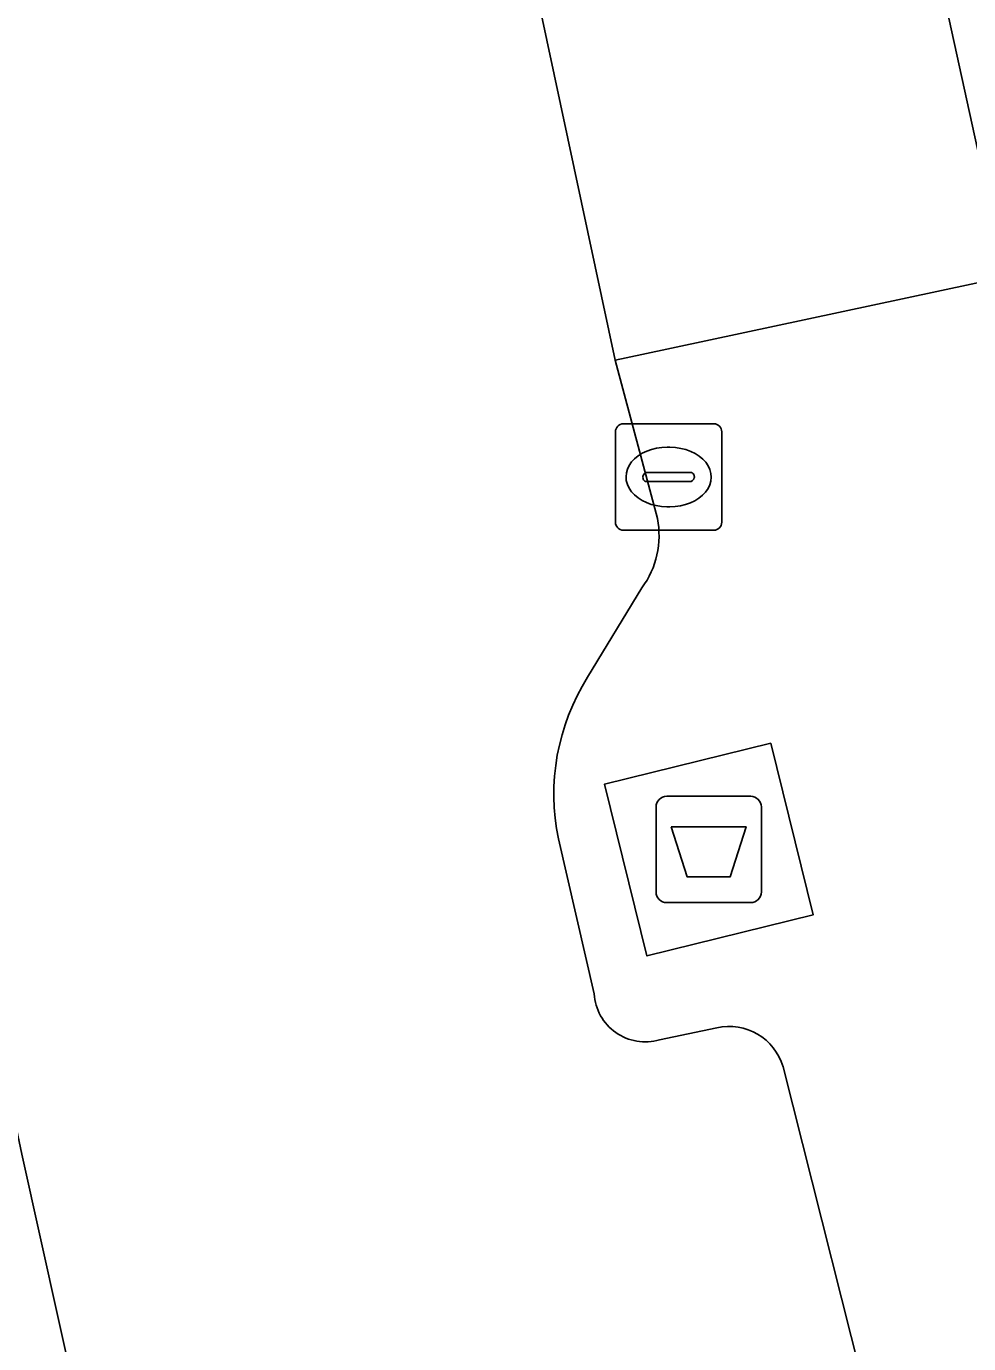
# Model space of a CAD drawing. Extents: x 160030 to 160839, y 385325 to 386450.
# Drawn here: x 160571.3 to 160580.16, y 386279.02 to 386291.41 of the extents above; entities that cross this region are included whole.
import ezdxf

# ---------------------------------------------------------------- set-up
doc = ezdxf.new("R2010")
doc.units = 0
for name, color, linetype in [('IMGEO_Afval_apart_plaats', 7, 'Continuous'), ('IMGEO_Kolk', 7, 'Continuous'), ('IMGEO_Parkeervlak_open', 7, 'Continuous'), ('IMGEO_Rijbaan_lokaal_open', 7, 'Continuous'), ('IMGEO_Voetpad_gesloten', 7, 'Continuous'), ('IMGEO_Voetpad_open', 7, 'Continuous')]:
    doc.layers.add(name, color=color, linetype=linetype)

msp = doc.modelspace()

# ---------------------------------------------------------------- linework, layer by layer
at = {"layer": 'IMGEO_Afval_apart_plaats'}
for p, q in [((160577.32, 386284.169), (160578.11, 386284.169)), ((160578.11, 386284.169), (160577.32, 386284.169)), ((160577.22, 386283.269), (160577.22, 386284.069)), ((160577.22, 386284.069), (160577.22, 386283.269)), ((160578.21, 386284.069), (160578.21, 386283.269)), ((160578.21, 386283.269), (160578.21, 386284.069)), ((160578.11, 386283.169), (160577.32, 386283.169)), ((160577.32, 386283.169), (160578.11, 386283.169))]:
    msp.add_line(p, q, dxfattribs=at)
msp.add_lwpolyline([(160577.363, 386283.883), (160578.067, 386283.883), (160577.918, 386283.413), (160577.512, 386283.413), (160577.363, 386283.883)], dxfattribs=at)
for centre, start, end in [((160577.32, 386284.069), 90, 180), ((160577.32, 386284.069), 90, 180), ((160578.11, 386284.069), 0, 90), ((160578.11, 386284.069), 360, 90), ((160577.32, 386283.269), 180, 270), ((160577.32, 386283.269), 180, 270), ((160578.11, 386283.269), 270, 0), ((160578.11, 386283.269), 270, 0)]:
    msp.add_arc(centre, 0.1, start, end, dxfattribs=at)
at = {"layer": 'IMGEO_Kolk'}
for p, q in [((160576.912, 386287.673), (160577.764, 386287.673)), ((160576.837, 386286.747), (160576.837, 386287.599)), ((160577.838, 386287.599), (160577.838, 386286.747)), ((160577.325, 386287.453), (160577.35, 386287.453)), ((160577.096, 386287.167), (160577.096, 386287.179)), ((160577.534, 386287.13), (160577.136, 386287.13)), ((160577.139, 386287.216), (160577.537, 386287.216)), ((160577.58, 386287.179), (160577.58, 386287.167)), ((160577.348, 386286.893), (160577.323, 386286.893)), ((160577.764, 386286.673), (160576.912, 386286.673))]:
    msp.add_line(p, q, dxfattribs=at)
for points in [[(160576.912, 386287.673), (160577.764, 386287.673)], [(160576.837, 386286.747), (160576.837, 386287.599)], [(160577.838, 386287.599), (160577.838, 386286.747)], [(160577.764, 386286.673), (160576.912, 386286.673)]]:
    msp.add_lwpolyline(points, dxfattribs=at)
for centre, radius, start, end in [((160576.914, 386287.597), 0.0765, 91.552, 178.448), ((160576.914, 386287.597), 0.0765, 91.552, 178.448), ((160577.762, 386287.597), 0.0765, 1.552, 88.448), ((160577.762, 386287.597), 0.0765, 1.552, 88.448), ((160577.136, 386287.176), 0.0403, 85.8775, 175.7526), ((160577.133, 386287.166), 0.0366, 178.938, 274.7102), ((160577.537, 386287.173), 0.043, 264.8664, 352.4533), ((160577.541, 386287.178), 0.0386, 1.7309, 96.639), ((160576.914, 386286.749), 0.0765, 181.552, 268.448), ((160576.914, 386286.749), 0.0765, 181.552, 268.448), ((160577.762, 386286.749), 0.0765, 271.552, 358.448), ((160577.762, 386286.749), 0.0765, 271.552, 358.448)]:
    msp.add_arc(centre, radius, start, end, dxfattribs=at)
for centre, major_axis, ratio, start_param, end_param in [((160577.324, 386287.173), (-0.387, 0.002), 0.722429, 4.712389, 7.853982), ((160577.349, 386287.173), (-0.39, 0.002), 0.717154, 1.570796, 4.712389)]:
    msp.add_ellipse(centre, major_axis=major_axis, ratio=ratio, start_param=start_param, end_param=end_param, dxfattribs=at)
at = {"layer": 'IMGEO_Parkeervlak_open'}
msp.add_lwpolyline([(160573.783, 386269.382), (160573.724, 386269.66), (160571.254, 386280.804), (160570.729, 386283.272), (160570.686, 386283.475)], dxfattribs=at)
at = {"layer": 'IMGEO_Rijbaan_lokaal_open'}
for points in [[(160577.232, 386286.782), (160576.836, 386288.271), (160575.747, 386293.371), (160575.509, 386294.328), (160574.098, 386300.016), (160573.047, 386304.584), (160572.92, 386305.393), (160572.722, 386306.87), (160566.751, 386318.102), (160566.72, 386318.171), (160557.257, 386333.568), (160557.144, 386333.753), (160557.085, 386333.827), (160549.33, 386346.22), (160549.266, 386346.342), (160544.028, 386354.845), (160543.878, 386355.088), (160540.975, 386359.8), (160539.166, 386362.736), (160538.959, 386363.074), (160532.884, 386372.987), (160529.681, 386378.125)], [(160568.687, 386292.351), (160569.929, 386287.035), (160570.686, 386283.475), (160570.729, 386283.272), (160571.254, 386280.804), (160573.724, 386269.66), (160573.783, 386269.382), (160574.223, 386267.261), (160578.589, 386248.37), (160578.679, 386247.961), (160578.774, 386247.521), (160581.262, 386235.966), (160582.058, 386232.375), (160584.588, 386220.97), (160587.838, 386205.956), (160587.887, 386205.804), (160591.391, 386189.201)], [(160576.576, 386285.289), (160577.087, 386286.131)], [(160576.639, 386282.311), (160576.301, 386283.768)], [(160577.79, 386281.992), (160577.252, 386281.879)], [(160579.327, 386278.004), (160578.414, 386281.625)]]:
    msp.add_lwpolyline(points, dxfattribs=at)
msp.add_lwpolyline([(160580.508, 386289.055), (160582.825, 386289.551), (160584.741, 386289.961), (160584.037, 386293.175), (160583.419, 386295.994), (160581.5, 386295.594), (160579.181, 386295.113)], close=True, dxfattribs=at)
for centre, radius, start, end in [((160576.426, 386286.62), 0.822, 323.5082, 11.3783), ((160578.326, 386284.187), 2.068, 147.8032, 191.6999), ((160577.117, 386282.338), 0.479, 183.2488, 286.4041), ((160577.907, 386281.477), 0.528, 16.2972, 102.7797)]:
    msp.add_arc(centre, radius, start, end, dxfattribs=at)
at = {"layer": 'IMGEO_Voetpad_gesloten'}
msp.add_lwpolyline([(160578.298, 386284.669), (160576.735, 386284.284), (160577.133, 386282.668), (160578.696, 386283.053)], close=True, dxfattribs=at)
at = {"layer": 'IMGEO_Voetpad_open'}
for points in [[(160579.181, 386295.113), (160575.758, 386294.382), (160575.509, 386294.328), (160575.747, 386293.371), (160576.836, 386288.271), (160577.085, 386288.325), (160580.508, 386289.055)], [(160578.298, 386284.669), (160578.696, 386283.053), (160577.133, 386282.668), (160576.735, 386284.284)]]:
    msp.add_lwpolyline(points, close=True, dxfattribs=at)
for points in [[(160580.508, 386289.055), (160577.085, 386288.325), (160576.836, 386288.271), (160577.232, 386286.782)], [(160578.414, 386281.625), (160579.327, 386278.004), (160582.77, 386278.74), (160581.769, 386283.306), (160581.573, 386284.197), (160581.25, 386285.672), (160580.508, 386289.055)], [(160577.087, 386286.131), (160576.576, 386285.289)], [(160576.301, 386283.768), (160576.639, 386282.311)], [(160577.252, 386281.879), (160577.79, 386281.992)]]:
    msp.add_lwpolyline(points, dxfattribs=at)
for centre, radius, start, end in [((160576.426, 386286.62), 0.822, 323.5082, 11.3783), ((160578.326, 386284.187), 2.068, 147.8032, 191.6999), ((160577.117, 386282.338), 0.479, 183.2488, 286.4041), ((160577.907, 386281.477), 0.528, 16.2972, 102.7797)]:
    msp.add_arc(centre, radius, start, end, dxfattribs=at)

doc.saveas('drawing.dxf')
